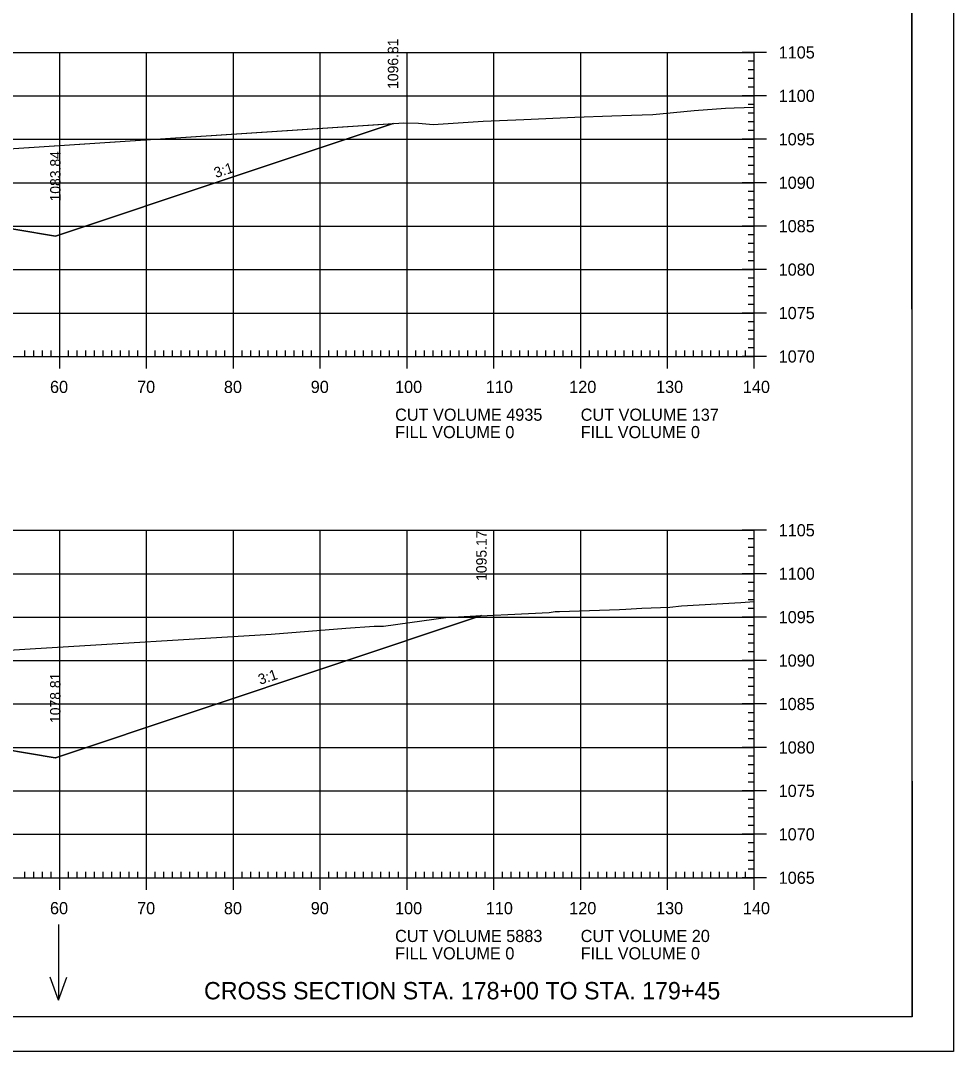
# Model space of a CAD drawing. Extents: x 1322838 to 1324533, y 339903 to 351025.
# Drawn here: x 1323759.2 to 1323866.6, y 348251.9 to 348370.5 of the extents above; entities that cross this region are included whole.
import ezdxf

# ---------------------------------------------------------------- set-up
doc = ezdxf.new("R2010")
doc.units = 0
for name, color, linetype in [('R_Axis', 7, 'Continuous'), ('R_Axis Annot', 7, 'Continuous'), ('R_Border', 7, 'Continuous'), ('R_Draft', 7, 'Continuous'), ('R_Exist Surface', 7, 'Continuous'), ('R_Fin Surface', 7, 'Continuous'), ('R_Fin Surface Annot', 7, 'Continuous'), ('R_Grid', 7, 'Continuous'), ('R_No Plot', 7, 'Continuous'), ('R_Water Annot', 7, 'Continuous')]:
    doc.layers.add(name, color=color, linetype=linetype)

msp = doc.modelspace()

# ---------------------------------------------------------------- linework, layer by layer
at = {"layer": 'R_Axis'}
for p, q in [((1323845.12, 348366.87), (1323842.32, 348366.87)), ((1323843.72, 348331.87), (1323843.72, 348366.87)), ((1323843.72, 348365.87), (1323843.02, 348365.87)), ((1323843.72, 348364.87), (1323843.02, 348364.87)), ((1323843.72, 348363.87), (1323843.02, 348363.87)), ((1323843.72, 348362.87), (1323843.02, 348362.87)), ((1323845.12, 348361.87), (1323842.32, 348361.87)), ((1323843.72, 348360.87), (1323843.02, 348360.87)), ((1323843.72, 348359.87), (1323843.02, 348359.87)), ((1323843.72, 348358.87), (1323843.02, 348358.87)), ((1323845.12, 348356.87), (1323842.32, 348356.87)), ((1323843.72, 348357.87), (1323843.02, 348357.87)), ((1323843.72, 348355.87), (1323843.02, 348355.87)), ((1323843.72, 348354.87), (1323843.02, 348354.87)), ((1323843.72, 348353.87), (1323843.02, 348353.87)), ((1323843.72, 348352.87), (1323843.02, 348352.87)), ((1323845.12, 348351.87), (1323842.32, 348351.87)), ((1323843.72, 348350.87), (1323843.02, 348350.87)), ((1323843.72, 348349.87), (1323843.02, 348349.87)), ((1323843.72, 348348.87), (1323843.02, 348348.87)), ((1323843.72, 348347.87), (1323843.02, 348347.87)), ((1323845.12, 348346.87), (1323842.32, 348346.87)), ((1323843.72, 348345.87), (1323843.02, 348345.87)), ((1323843.72, 348344.87), (1323843.02, 348344.87)), ((1323843.72, 348343.87), (1323843.02, 348343.87)), ((1323843.72, 348342.87), (1323843.02, 348342.87)), ((1323845.12, 348341.87), (1323842.32, 348341.87)), ((1323843.72, 348340.87), (1323843.02, 348340.87)), ((1323843.72, 348339.87), (1323843.02, 348339.87)), ((1323843.72, 348338.87), (1323843.02, 348338.87)), ((1323843.72, 348337.87), (1323843.02, 348337.87)), ((1323845.12, 348336.87), (1323842.32, 348336.87)), ((1323843.72, 348335.87), (1323843.02, 348335.87)), ((1323843.72, 348334.87), (1323843.02, 348334.87)), ((1323763.72, 348330.47), (1323763.72, 348333.27)), ((1323773.72, 348330.47), (1323773.72, 348333.27)), ((1323783.72, 348330.47), (1323783.72, 348333.27)), ((1323793.72, 348330.47), (1323793.72, 348333.27)), ((1323803.72, 348330.47), (1323803.72, 348333.27)), ((1323813.72, 348330.47), (1323813.72, 348333.27)), ((1323823.72, 348330.47), (1323823.72, 348333.27)), ((1323833.72, 348330.47), (1323833.72, 348333.27)), ((1323843.72, 348333.87), (1323843.02, 348333.87)), ((1323843.72, 348330.47), (1323843.72, 348333.27)), ((1323563.72, 348331.87), (1323843.72, 348331.87)), ((1323759.72, 348331.87), (1323759.72, 348332.57)), ((1323760.72, 348331.87), (1323760.72, 348332.57)), ((1323761.72, 348331.87), (1323761.72, 348332.57)), ((1323762.72, 348331.87), (1323762.72, 348332.57)), ((1323764.72, 348331.87), (1323764.72, 348332.57)), ((1323765.72, 348331.87), (1323765.72, 348332.57)), ((1323766.72, 348331.87), (1323766.72, 348332.57)), ((1323767.72, 348331.87), (1323767.72, 348332.57)), ((1323768.72, 348331.87), (1323768.72, 348332.57)), ((1323769.72, 348331.87), (1323769.72, 348332.57)), ((1323770.72, 348331.87), (1323770.72, 348332.57)), ((1323771.72, 348331.87), (1323771.72, 348332.57)), ((1323772.72, 348331.87), (1323772.72, 348332.57)), ((1323774.72, 348331.87), (1323774.72, 348332.57)), ((1323775.72, 348331.87), (1323775.72, 348332.57)), ((1323776.72, 348331.87), (1323776.72, 348332.57)), ((1323777.72, 348331.87), (1323777.72, 348332.57)), ((1323778.72, 348331.87), (1323778.72, 348332.57)), ((1323779.72, 348331.87), (1323779.72, 348332.57)), ((1323780.72, 348331.87), (1323780.72, 348332.57)), ((1323781.72, 348331.87), (1323781.72, 348332.57)), ((1323782.72, 348331.87), (1323782.72, 348332.57)), ((1323784.72, 348331.87), (1323784.72, 348332.57)), ((1323785.72, 348331.87), (1323785.72, 348332.57)), ((1323786.72, 348331.87), (1323786.72, 348332.57)), ((1323787.72, 348331.87), (1323787.72, 348332.57)), ((1323788.72, 348331.87), (1323788.72, 348332.57)), ((1323789.72, 348331.87), (1323789.72, 348332.57)), ((1323790.72, 348331.87), (1323790.72, 348332.57)), ((1323791.72, 348331.87), (1323791.72, 348332.57)), ((1323792.72, 348331.87), (1323792.72, 348332.57)), ((1323794.72, 348331.87), (1323794.72, 348332.57)), ((1323795.72, 348331.87), (1323795.72, 348332.57)), ((1323796.72, 348331.87), (1323796.72, 348332.57)), ((1323797.72, 348331.87), (1323797.72, 348332.57)), ((1323798.72, 348331.87), (1323798.72, 348332.57)), ((1323799.72, 348331.87), (1323799.72, 348332.57)), ((1323800.72, 348331.87), (1323800.72, 348332.57)), ((1323801.72, 348331.87), (1323801.72, 348332.57)), ((1323802.72, 348331.87), (1323802.72, 348332.57)), ((1323804.72, 348331.87), (1323804.72, 348332.57)), ((1323805.72, 348331.87), (1323805.72, 348332.57)), ((1323806.72, 348331.87), (1323806.72, 348332.57)), ((1323807.72, 348331.87), (1323807.72, 348332.57)), ((1323808.72, 348331.87), (1323808.72, 348332.57)), ((1323809.72, 348331.87), (1323809.72, 348332.57)), ((1323810.72, 348331.87), (1323810.72, 348332.57)), ((1323811.72, 348331.87), (1323811.72, 348332.57)), ((1323812.72, 348331.87), (1323812.72, 348332.57)), ((1323814.72, 348331.87), (1323814.72, 348332.57)), ((1323815.72, 348331.87), (1323815.72, 348332.57)), ((1323816.72, 348331.87), (1323816.72, 348332.57)), ((1323817.72, 348331.87), (1323817.72, 348332.57)), ((1323818.72, 348331.87), (1323818.72, 348332.57)), ((1323819.72, 348331.87), (1323819.72, 348332.57)), ((1323820.72, 348331.87), (1323820.72, 348332.57)), ((1323821.72, 348331.87), (1323821.72, 348332.57)), ((1323822.72, 348331.87), (1323822.72, 348332.57)), ((1323824.72, 348331.87), (1323824.72, 348332.57)), ((1323825.72, 348331.87), (1323825.72, 348332.57)), ((1323826.72, 348331.87), (1323826.72, 348332.57)), ((1323827.72, 348331.87), (1323827.72, 348332.57)), ((1323828.72, 348331.87), (1323828.72, 348332.57)), ((1323829.72, 348331.87), (1323829.72, 348332.57)), ((1323830.72, 348331.87), (1323830.72, 348332.57)), ((1323831.72, 348331.87), (1323831.72, 348332.57)), ((1323832.72, 348331.87), (1323832.72, 348332.57)), ((1323834.72, 348331.87), (1323834.72, 348332.57)), ((1323835.72, 348331.87), (1323835.72, 348332.57)), ((1323836.72, 348331.87), (1323836.72, 348332.57)), ((1323837.72, 348331.87), (1323837.72, 348332.57)), ((1323838.72, 348331.87), (1323838.72, 348332.57)), ((1323839.72, 348331.87), (1323839.72, 348332.57)), ((1323840.72, 348331.87), (1323840.72, 348332.57)), ((1323841.72, 348331.87), (1323841.72, 348332.57)), ((1323845.12, 348331.87), (1323842.32, 348331.87)), ((1323842.72, 348331.87), (1323842.72, 348332.57)), ((1323843.72, 348332.87), (1323843.02, 348332.87)), ((1323845.12, 348311.87), (1323842.32, 348311.87)), ((1323843.72, 348271.87), (1323843.72, 348311.87)), ((1323843.72, 348310.87), (1323843.02, 348310.87)), ((1323843.72, 348309.87), (1323843.02, 348309.87)), ((1323843.72, 348308.87), (1323843.02, 348308.87)), ((1323843.72, 348307.87), (1323843.02, 348307.87)), ((1323845.12, 348306.87), (1323842.32, 348306.87)), ((1323843.72, 348305.87), (1323843.02, 348305.87)), ((1323843.72, 348304.87), (1323843.02, 348304.87)), ((1323843.72, 348303.87), (1323843.02, 348303.87)), ((1323843.72, 348302.87), (1323843.02, 348302.87)), ((1323845.12, 348301.87), (1323842.32, 348301.87)), ((1323843.72, 348300.87), (1323843.02, 348300.87)), ((1323843.72, 348299.87), (1323843.02, 348299.87)), ((1323843.72, 348298.87), (1323843.02, 348298.87)), ((1323843.72, 348297.87), (1323843.02, 348297.87)), ((1323845.12, 348296.87), (1323842.32, 348296.87)), ((1323843.72, 348295.87), (1323843.02, 348295.87)), ((1323843.72, 348294.87), (1323843.02, 348294.87)), ((1323843.72, 348293.87), (1323843.02, 348293.87)), ((1323843.72, 348292.87), (1323843.02, 348292.87)), ((1323845.12, 348291.87), (1323842.32, 348291.87)), ((1323843.72, 348290.87), (1323843.02, 348290.87)), ((1323843.72, 348289.87), (1323843.02, 348289.87)), ((1323843.72, 348288.87), (1323843.02, 348288.87)), ((1323845.12, 348286.87), (1323842.32, 348286.87)), ((1323843.72, 348287.87), (1323843.02, 348287.87)), ((1323843.72, 348285.87), (1323843.02, 348285.87)), ((1323843.72, 348284.87), (1323843.02, 348284.87)), ((1323843.72, 348283.87), (1323843.02, 348283.87)), ((1323843.72, 348282.87), (1323843.02, 348282.87)), ((1323845.12, 348281.87), (1323842.32, 348281.87)), ((1323843.72, 348280.87), (1323843.02, 348280.87)), ((1323843.72, 348279.87), (1323843.02, 348279.87)), ((1323843.72, 348278.87), (1323843.02, 348278.87)), ((1323843.72, 348277.87), (1323843.02, 348277.87)), ((1323845.12, 348276.87), (1323842.32, 348276.87)), ((1323843.72, 348275.87), (1323843.02, 348275.87)), ((1323843.72, 348274.87), (1323843.02, 348274.87)), ((1323843.72, 348273.87), (1323843.02, 348273.87)), ((1323759.72, 348271.87), (1323759.72, 348272.57)), ((1323760.72, 348271.87), (1323760.72, 348272.57)), ((1323761.72, 348271.87), (1323761.72, 348272.57)), ((1323762.72, 348271.87), (1323762.72, 348272.57)), ((1323763.72, 348270.47), (1323763.72, 348273.27)), ((1323764.72, 348271.87), (1323764.72, 348272.57)), ((1323765.72, 348271.87), (1323765.72, 348272.57)), ((1323766.72, 348271.87), (1323766.72, 348272.57)), ((1323767.72, 348271.87), (1323767.72, 348272.57)), ((1323768.72, 348271.87), (1323768.72, 348272.57)), ((1323769.72, 348271.87), (1323769.72, 348272.57)), ((1323770.72, 348271.87), (1323770.72, 348272.57)), ((1323771.72, 348271.87), (1323771.72, 348272.57)), ((1323772.72, 348271.87), (1323772.72, 348272.57)), ((1323773.72, 348270.47), (1323773.72, 348273.27)), ((1323774.72, 348271.87), (1323774.72, 348272.57)), ((1323775.72, 348271.87), (1323775.72, 348272.57)), ((1323776.72, 348271.87), (1323776.72, 348272.57)), ((1323777.72, 348271.87), (1323777.72, 348272.57)), ((1323778.72, 348271.87), (1323778.72, 348272.57)), ((1323779.72, 348271.87), (1323779.72, 348272.57)), ((1323780.72, 348271.87), (1323780.72, 348272.57)), ((1323781.72, 348271.87), (1323781.72, 348272.57)), ((1323782.72, 348271.87), (1323782.72, 348272.57)), ((1323783.72, 348270.47), (1323783.72, 348273.27)), ((1323784.72, 348271.87), (1323784.72, 348272.57)), ((1323785.72, 348271.87), (1323785.72, 348272.57)), ((1323786.72, 348271.87), (1323786.72, 348272.57)), ((1323787.72, 348271.87), (1323787.72, 348272.57)), ((1323788.72, 348271.87), (1323788.72, 348272.57)), ((1323789.72, 348271.87), (1323789.72, 348272.57)), ((1323790.72, 348271.87), (1323790.72, 348272.57)), ((1323791.72, 348271.87), (1323791.72, 348272.57)), ((1323792.72, 348271.87), (1323792.72, 348272.57)), ((1323793.72, 348270.47), (1323793.72, 348273.27)), ((1323794.72, 348271.87), (1323794.72, 348272.57)), ((1323795.72, 348271.87), (1323795.72, 348272.57)), ((1323796.72, 348271.87), (1323796.72, 348272.57)), ((1323797.72, 348271.87), (1323797.72, 348272.57)), ((1323798.72, 348271.87), (1323798.72, 348272.57)), ((1323799.72, 348271.87), (1323799.72, 348272.57)), ((1323800.72, 348271.87), (1323800.72, 348272.57)), ((1323801.72, 348271.87), (1323801.72, 348272.57)), ((1323802.72, 348271.87), (1323802.72, 348272.57)), ((1323803.72, 348270.47), (1323803.72, 348273.27)), ((1323804.72, 348271.87), (1323804.72, 348272.57)), ((1323805.72, 348271.87), (1323805.72, 348272.57)), ((1323806.72, 348271.87), (1323806.72, 348272.57)), ((1323807.72, 348271.87), (1323807.72, 348272.57)), ((1323808.72, 348271.87), (1323808.72, 348272.57)), ((1323809.72, 348271.87), (1323809.72, 348272.57)), ((1323810.72, 348271.87), (1323810.72, 348272.57)), ((1323811.72, 348271.87), (1323811.72, 348272.57)), ((1323812.72, 348271.87), (1323812.72, 348272.57)), ((1323813.72, 348270.47), (1323813.72, 348273.27)), ((1323814.72, 348271.87), (1323814.72, 348272.57)), ((1323815.72, 348271.87), (1323815.72, 348272.57)), ((1323816.72, 348271.87), (1323816.72, 348272.57)), ((1323817.72, 348271.87), (1323817.72, 348272.57)), ((1323818.72, 348271.87), (1323818.72, 348272.57)), ((1323819.72, 348271.87), (1323819.72, 348272.57)), ((1323820.72, 348271.87), (1323820.72, 348272.57)), ((1323821.72, 348271.87), (1323821.72, 348272.57)), ((1323822.72, 348271.87), (1323822.72, 348272.57)), ((1323823.72, 348270.47), (1323823.72, 348273.27)), ((1323824.72, 348271.87), (1323824.72, 348272.57)), ((1323825.72, 348271.87), (1323825.72, 348272.57)), ((1323826.72, 348271.87), (1323826.72, 348272.57)), ((1323827.72, 348271.87), (1323827.72, 348272.57)), ((1323828.72, 348271.87), (1323828.72, 348272.57)), ((1323829.72, 348271.87), (1323829.72, 348272.57)), ((1323830.72, 348271.87), (1323830.72, 348272.57)), ((1323831.72, 348271.87), (1323831.72, 348272.57)), ((1323832.72, 348271.87), (1323832.72, 348272.57)), ((1323833.72, 348270.47), (1323833.72, 348273.27)), ((1323834.72, 348271.87), (1323834.72, 348272.57)), ((1323835.72, 348271.87), (1323835.72, 348272.57)), ((1323836.72, 348271.87), (1323836.72, 348272.57)), ((1323837.72, 348271.87), (1323837.72, 348272.57)), ((1323838.72, 348271.87), (1323838.72, 348272.57)), ((1323839.72, 348271.87), (1323839.72, 348272.57)), ((1323840.72, 348271.87), (1323840.72, 348272.57)), ((1323841.72, 348271.87), (1323841.72, 348272.57)), ((1323842.72, 348271.87), (1323842.72, 348272.57)), ((1323843.72, 348272.87), (1323843.02, 348272.87)), ((1323843.72, 348270.47), (1323843.72, 348273.27)), ((1323563.72, 348271.87), (1323843.72, 348271.87)), ((1323845.12, 348271.87), (1323842.32, 348271.87))]:
    msp.add_line(p, q, dxfattribs=at)
at = {"layer": 'R_Border'}
for q in [(1323861.9, 348461.33), (1323545.72, 348255.87)]:
    msp.add_line((1323861.9, 348255.87), q, dxfattribs=at)
at = {"layer": 'R_Exist Surface'}
for points in [[(1323644.44, 348343.28), (1323654.3, 348345.76), (1323655.25, 348345.98), (1323663.49, 348348.83), (1323665.53, 348349.35), (1323670.68, 348350.54), (1323716.01, 348353.17), (1323739.14, 348354.54), (1323755.47, 348355.61), (1323803.35, 348358.76), (1323805.05, 348358.74), (1323806.74, 348358.59), (1323812.5, 348358.94), (1323817.17, 348359.15), (1323823.03, 348359.4), (1323827.3, 348359.56), (1323829.57, 348359.63), (1323832.03, 348359.72), (1323836.8, 348360.17), (1323840.39, 348360.44), (1323841.38, 348360.51), (1323843.72, 348360.56)], [(1323647.58, 348287.93), (1323657.1, 348289.58), (1323664.2, 348291.45), (1323668.69, 348292.71), (1323690.02, 348293.96), (1323735.78, 348296.7), (1323760.33, 348298.22), (1323788.07, 348299.9), (1323796.66, 348300.58), (1323799.95, 348300.81), (1323801.03, 348300.84), (1323808.47, 348301.86), (1323809.01, 348301.88), (1323820.1, 348302.41), (1323820.77, 348302.5), (1323821.29, 348302.5), (1323828.2, 348302.76), (1323828.92, 348302.79), (1323830.76, 348302.91), (1323834, 348303.03), (1323835.35, 348303.18), (1323839.39, 348303.38), (1323842.15, 348303.55), (1323843.72, 348303.65)]]:
    msp.add_lwpolyline(points, dxfattribs=at)
at = {"layer": 'R_Fin Surface'}
for points in [[(1323647.21, 348339.76), (1323651.84, 348340.53), (1323651.84, 348340.53), (1323651.84, 348340.53), (1323661.73, 348342.18), (1323666.22, 348342.92), (1323669.64, 348343.22), (1323672.22, 348343.44), (1323673.42, 348343.54), (1323674.22, 348343.61), (1323680.48, 348344.15), (1323703.72, 348346.15), (1323703.72, 348346.15), (1323733.22, 348348.69), (1323734.82, 348348.82), (1323735.22, 348348.86), (1323741.22, 348349.37), (1323749.17, 348348.05), (1323754.04, 348347.24), (1323763.22, 348345.71), (1323763.22, 348345.71), (1323783.6, 348352.5), (1323802.11, 348358.67), (1323802.11, 348358.67)], [(1323622.3, 348284.64), (1323628.25, 348282.65), (1323641.36, 348278.28), (1323644.21, 348279.23), (1323651.84, 348280.5), (1323651.84, 348280.5), (1323666.21, 348282.9), (1323666.22, 348282.9), (1323666.22, 348282.9), (1323672.22, 348283.41), (1323674.22, 348283.59), (1323703.71, 348286.12), (1323703.71, 348286.12), (1323726.3, 348288.07), (1323733.22, 348288.66), (1323734.01, 348288.73), (1323735.22, 348288.83), (1323741.22, 348289.35), (1323754.04, 348287.21), (1323763.21, 348285.68), (1323763.22, 348285.68), (1323811.74, 348301.86), (1323812.29, 348302.04)]]:
    msp.add_lwpolyline(points, dxfattribs=at)
at = {"layer": 'R_Grid'}
for p, q in [((1323563.72, 348366.87), (1323843.72, 348366.87)), ((1323763.72, 348331.87), (1323763.72, 348366.87)), ((1323773.72, 348331.87), (1323773.72, 348366.87)), ((1323783.72, 348331.87), (1323783.72, 348366.87)), ((1323793.72, 348331.87), (1323793.72, 348366.87)), ((1323803.72, 348331.87), (1323803.72, 348366.87)), ((1323813.72, 348331.87), (1323813.72, 348366.87)), ((1323823.72, 348331.87), (1323823.72, 348366.87)), ((1323833.72, 348331.87), (1323833.72, 348366.87)), ((1323843.72, 348331.87), (1323843.72, 348366.87)), ((1323563.72, 348361.87), (1323843.72, 348361.87)), ((1323563.72, 348356.87), (1323843.72, 348356.87)), ((1323563.72, 348351.87), (1323843.72, 348351.87)), ((1323563.72, 348346.87), (1323843.72, 348346.87)), ((1323563.72, 348341.87), (1323843.72, 348341.87)), ((1323563.72, 348336.87), (1323843.72, 348336.87)), ((1323563.72, 348331.87), (1323843.72, 348331.87)), ((1323563.72, 348311.87), (1323843.72, 348311.87)), ((1323763.72, 348271.87), (1323763.72, 348311.87)), ((1323773.72, 348271.87), (1323773.72, 348311.87)), ((1323783.72, 348271.87), (1323783.72, 348311.87)), ((1323793.72, 348271.87), (1323793.72, 348311.87)), ((1323803.72, 348271.87), (1323803.72, 348311.87)), ((1323813.72, 348271.87), (1323813.72, 348311.87)), ((1323823.72, 348271.87), (1323823.72, 348311.87)), ((1323833.72, 348271.87), (1323833.72, 348311.87)), ((1323843.72, 348271.87), (1323843.72, 348311.87)), ((1323563.72, 348306.87), (1323843.72, 348306.87)), ((1323563.72, 348301.87), (1323843.72, 348301.87)), ((1323563.72, 348296.87), (1323843.72, 348296.87)), ((1323563.72, 348291.87), (1323843.72, 348291.87)), ((1323563.72, 348286.87), (1323843.72, 348286.87)), ((1323563.72, 348281.87), (1323843.72, 348281.87)), ((1323563.72, 348276.87), (1323843.72, 348276.87)), ((1323563.72, 348271.87), (1323843.72, 348271.87))]:
    msp.add_line(p, q, dxfattribs=at)
at = {"layer": 'R_No Plot'}
msp.add_line((1323533.31, 348251.89), (1323866.65, 348251.89), dxfattribs=at)
for points in [[(1323533.31, 348465.22), (1323866.65, 348465.22), (1323866.65, 348251.88), (1323533.31, 348251.88)], [(1323779.64, 348461.33), (1323799.26, 348461.33), (1323799.26, 348451.45), (1323815.37, 348451.45), (1323838.57, 348451.45), (1323838.57, 348418.78), (1323861.77, 348418.78), (1323861.9, 348255.87), (1323545.72, 348255.87), (1323545.72, 348461.33)]]:
    msp.add_lwpolyline(points, close=True, dxfattribs=at)
for points in [[(1323644.44, 348343.28), (1323654.3, 348345.76), (1323655.25, 348345.98), (1323663.49, 348348.83), (1323665.53, 348349.35), (1323670.68, 348350.54), (1323716.01, 348353.17), (1323739.14, 348354.54), (1323755.47, 348355.61), (1323802.11, 348358.67), (1323802.11, 348358.67), (1323783.6, 348352.5), (1323763.22, 348345.71), (1323763.22, 348345.71), (1323754.04, 348347.24), (1323735.22, 348347.57), (1323703.72, 348344.65), (1323672.22, 348342.15), (1323651.84, 348340.53), (1323651.84, 348340.53), (1323647.21, 348339.76)], [(1323647.58, 348287.93), (1323657.1, 348289.58), (1323664.2, 348291.45), (1323668.69, 348292.71), (1323690.02, 348293.96), (1323735.78, 348296.7), (1323760.33, 348298.22), (1323788.07, 348299.9), (1323796.66, 348300.58), (1323799.95, 348300.81), (1323801.03, 348300.84), (1323808.47, 348301.86), (1323809.01, 348301.88), (1323812.29, 348302.04), (1323811.74, 348301.86), (1323763.22, 348285.68), (1323763.21, 348285.68), (1323754.04, 348287.21), (1323735.22, 348287.54), (1323703.71, 348284.62), (1323672.22, 348282.12), (1323651.84, 348280.5), (1323651.84, 348280.5), (1323644.21, 348279.23)]]:
    msp.add_lwpolyline(points, dxfattribs=at)
at = {"layer": 'R_Water Annot'}
for p, q in [((1323763.59, 348266.47), (1323763.59, 348257.78)), ((1323763.59, 348257.78), (1323762.62, 348260.44)), ((1323763.59, 348257.78), (1323764.55, 348260.44))]:
    msp.add_line(p, q, dxfattribs=at)

# ---------------------------------------------------------------- texts
at = {"layer": 'R_Axis Annot'}
for s, p in [('1105', (1323846.52, 348366.17)), ('1100', (1323846.52, 348361.17)), ('1095', (1323846.52, 348356.17)), ('1090', (1323846.52, 348351.17)), ('1085', (1323846.52, 348346.17)), ('1080', (1323846.52, 348341.17)), ('1075', (1323846.52, 348336.17)), ('1070', (1323846.52, 348331.17)), ('60', (1323762.6, 348327.67)), ('70', (1323772.63, 348327.67)), ('80', (1323782.63, 348327.67)), ('90', (1323792.63, 348327.67)), ('100', (1323802.34, 348327.67)), ('110', (1323812.79, 348327.67)), ('120', (1323822.4, 348327.67)), ('130', (1323832.4, 348327.67)), ('140', (1323842.4, 348327.67)), ('CUT VOLUME 4935', (1323802.35, 348324.47)), ('CUT VOLUME 137', (1323823.72, 348324.47)), ('FILL VOLUME 0', (1323802.35, 348322.47)), ('FILL VOLUME 0', (1323823.72, 348322.47)), ('1105', (1323846.52, 348311.17)), ('1100', (1323846.52, 348306.17)), ('1095', (1323846.52, 348301.17)), ('1090', (1323846.52, 348296.17)), ('1085', (1323846.52, 348291.17)), ('1080', (1323846.52, 348286.17)), ('1075', (1323846.52, 348281.17)), ('1070', (1323846.52, 348276.17)), ('1065', (1323846.52, 348271.17)), ('60', (1323762.6, 348267.67)), ('70', (1323772.63, 348267.67)), ('80', (1323782.63, 348267.67)), ('90', (1323792.63, 348267.67)), ('100', (1323802.34, 348267.67)), ('110', (1323812.79, 348267.67)), ('120', (1323822.4, 348267.67)), ('130', (1323832.4, 348267.67)), ('140', (1323842.4, 348267.67)), ('CUT VOLUME 5883', (1323802.35, 348264.47)), ('CUT VOLUME 20', (1323823.72, 348264.47)), ('FILL VOLUME 0', (1323802.35, 348262.47)), ('FILL VOLUME 0', (1323823.72, 348262.47))]:
    msp.add_text(s, height=1.4, dxfattribs=at).set_placement(p)
at = {"layer": 'R_Draft'}
msp.add_text('CROSS SECTION STA. 178+00 TO STA. 179+45', height=2, dxfattribs=at).set_placement((1323780.34, 348257.87))
at = {"layer": 'R_Fin Surface Annot'}
for s, rotation, p in [('1096.81', 90, (1323802.71, 348362.67)), ('1083.84', 90, (1323763.82, 348349.71)), ('3:1', 18.4349, (1323781.72, 348352.4)), ('1095.17', 90, (1323812.89, 348306.04)), ('1078.81', 90, (1323763.81, 348289.68)), ('3:1', 18.4349, (1323786.8, 348294.07))]:
    msp.add_text(s, height=1.2, rotation=rotation, dxfattribs=at).set_placement(p)

doc.saveas('drawing.dxf')
